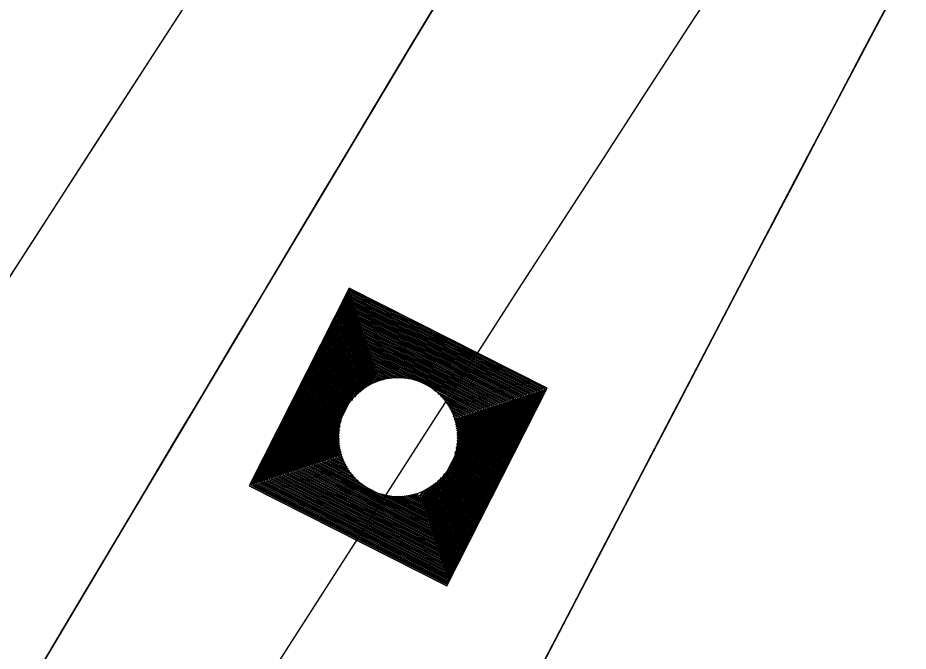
# Model space of a CAD drawing. Extents: x 14104283 to 14129344, y 8637090 to 8673339.
# Drawn here: x 14119012.62 to 14119037.23, y 8668675.27 to 8668692.79 of the extents above; entities that cross this region are included whole.
import ezdxf

# ---------------------------------------------------------------- set-up
doc = ezdxf.new("R2010")
doc.units = 0
for name, color, linetype in [('dsnCellElements', 7, 'Continuous'), ('dsnPaintExistingBrokenLaneLineWhite', 7, 'Continuous'), ('dsnPaintExistingEdgeLineRightWhite', 7, 'Continuous'), ('dsnPaintRemoveLaneLineWhite', 7, 'Continuous'), ('dsnShadingPaved', 7, 'Continuous'), ('dsnStdLabel', 7, 'Continuous'), ('dsnStgShadingPrevPav', 7, 'Continuous'), ('dsnTapeExistingChannelizingLaneWhite', 7, 'Continuous'), ('dsnTapeExistingChannelizingLaneYellow', 7, 'Continuous'), ('dsnTapePlaceChannelizingLaneWhite', 7, 'Continuous'), ('dsnTapePlaceChannelizingLaneYellow', 7, 'Continuous'), ('dsnTapeRemoveChannelizingYellow', 7, 'Continuous')]:
    doc.layers.add(name, color=color, linetype=linetype)

msp = doc.modelspace()

# ---------------------------------------------------------------- linework, layer by layer
at = {"layer": 'dsnCellElements'}
msp.add_circle((14119023.133, 8668681.191), 1.65, dxfattribs=at)
at = {"layer": 'dsnPaintExistingBrokenLaneLineWhite'}
for centre, radius, start, end in [((14121592.114, 8667345.675), 2864.949, 147.157369, 157.163302), ((14121955.849, 8666791.923), 3500, 144.954928, 149.507619)]:
    msp.add_arc(centre, radius, start, end, dxfattribs=at)
at = {"layer": 'dsnPaintExistingEdgeLineRightWhite'}
msp.add_arc((14121592.114, 8667345.675), 2852.949, 147.157369, 157.163302, dxfattribs=at)
at = {"layer": 'dsnPaintRemoveLaneLineWhite'}
msp.add_arc((14121592.114, 8667345.675), 2876.949, 151.259893, 153.708666, dxfattribs=at)
at = {"layer": 'dsnShadingPaved'}
for centre, radius, start, end in [((14121955.849, 8666791.923), 3512, 144.954928, 152.692114), ((14121955.849, 8666791.923), 3500, 144.954928, 152.692114), ((14121592.114, 8667345.675), 2888.949, 151.245384, 156.903373), ((14121592.114, 8667345.675), 2876.949, 151.245384, 156.903373)]:
    msp.add_arc(centre, radius, start, end, dxfattribs=at)
at = {"layer": 'dsnStdLabel'}
for points in [[(14119024.483, 8668677.076), (14119027.249, 8668682.541), (14119021.783, 8668685.307), (14119019.017, 8668679.842), (14119024.483, 8668677.076)], [(14119024.48, 8668677.077), (14119027.244, 8668682.54), (14119021.785, 8668685.303), (14119019.022, 8668679.843), (14119024.484, 8668677.079)], [(14119024.477, 8668677.079), (14119027.24, 8668682.538), (14119021.786, 8668685.298), (14119019.026, 8668679.845), (14119024.486, 8668677.082)], [(14119024.51, 8668677.217), (14119027.196, 8668682.524), (14119021.801, 8668685.254), (14119019.07, 8668679.859), (14119024.501, 8668677.111)], [(14119024.496, 8668677.262), (14119027.151, 8668682.509), (14119021.815, 8668685.21), (14119019.115, 8668679.874), (14119024.516, 8668677.14)], [(14119024.481, 8668677.306), (14119027.107, 8668682.495), (14119021.83, 8668685.165), (14119019.159, 8668679.888), (14119024.531, 8668677.17)], [(14119024.466, 8668677.35), (14119027.063, 8668682.48), (14119021.844, 8668685.121), (14119019.204, 8668679.903), (14119024.51, 8668677.217)], [(14119024.452, 8668677.395), (14119027.018, 8668682.466), (14119021.859, 8668685.077), (14119019.248, 8668679.917), (14119024.496, 8668677.262)], [(14119024.437, 8668677.439), (14119026.974, 8668682.451), (14119021.873, 8668685.032), (14119019.292, 8668679.932), (14119024.481, 8668677.306)], [(14119024.423, 8668677.483), (14119026.93, 8668682.436), (14119021.888, 8668684.988), (14119019.337, 8668679.946), (14119024.466, 8668677.35)], [(14119024.408, 8668677.528), (14119026.885, 8668682.422), (14119021.902, 8668684.944), (14119019.381, 8668679.961), (14119024.452, 8668677.395)], [(14119024.394, 8668677.572), (14119026.841, 8668682.407), (14119021.917, 8668684.899), (14119019.425, 8668679.975), (14119024.437, 8668677.439)], [(14119024.379, 8668677.616), (14119026.796, 8668682.393), (14119021.932, 8668684.855), (14119019.47, 8668679.99), (14119024.423, 8668677.483)], [(14119024.365, 8668677.661), (14119026.752, 8668682.378), (14119021.946, 8668684.811), (14119019.514, 8668680.004), (14119024.408, 8668677.528)], [(14119024.35, 8668677.705), (14119026.708, 8668682.364), (14119021.961, 8668684.766), (14119019.558, 8668680.019), (14119024.394, 8668677.572)], [(14119024.336, 8668677.749), (14119026.663, 8668682.349), (14119021.975, 8668684.722), (14119019.603, 8668680.034), (14119024.379, 8668677.616)], [(14119024.321, 8668677.794), (14119026.619, 8668682.335), (14119021.99, 8668684.677), (14119019.647, 8668680.048), (14119024.365, 8668677.661)], [(14119024.306, 8668677.838), (14119026.575, 8668682.32), (14119022.004, 8668684.633), (14119019.691, 8668680.063), (14119024.35, 8668677.705)], [(14119024.292, 8668677.882), (14119026.53, 8668682.306), (14119022.019, 8668684.589), (14119019.736, 8668680.077), (14119024.336, 8668677.749)], [(14119024.277, 8668677.927), (14119026.486, 8668682.291), (14119022.033, 8668684.544), (14119019.78, 8668680.092), (14119024.321, 8668677.794)], [(14119024.263, 8668677.971), (14119026.442, 8668682.277), (14119022.048, 8668684.5), (14119019.824, 8668680.106), (14119024.306, 8668677.838)], [(14119024.248, 8668678.015), (14119026.397, 8668682.262), (14119022.062, 8668684.456), (14119019.869, 8668680.121), (14119024.292, 8668677.882)], [(14119024.234, 8668678.06), (14119026.353, 8668682.247), (14119022.077, 8668684.411), (14119019.913, 8668680.135), (14119024.277, 8668677.927)], [(14119024.219, 8668678.104), (14119026.309, 8668682.233), (14119022.092, 8668684.367), (14119019.957, 8668680.15), (14119024.263, 8668677.971)], [(14119024.205, 8668678.148), (14119026.264, 8668682.218), (14119022.106, 8668684.323), (14119020.002, 8668680.164), (14119024.248, 8668678.015)], [(14119024.19, 8668678.193), (14119026.22, 8668682.204), (14119022.121, 8668684.278), (14119020.046, 8668680.179), (14119024.234, 8668678.06)], [(14119024.176, 8668678.237), (14119026.176, 8668682.189), (14119022.135, 8668684.234), (14119020.09, 8668680.194), (14119024.219, 8668678.104)], [(14119024.161, 8668678.281), (14119026.131, 8668682.175), (14119022.15, 8668684.19), (14119020.135, 8668680.208), (14119024.205, 8668678.148)], [(14119024.147, 8668678.326), (14119026.087, 8668682.16), (14119022.164, 8668684.145), (14119020.179, 8668680.223), (14119024.19, 8668678.193)], [(14119024.132, 8668678.37), (14119026.043, 8668682.146), (14119022.179, 8668684.101), (14119020.223, 8668680.237), (14119024.176, 8668678.237)], [(14119024.117, 8668678.414), (14119025.998, 8668682.131), (14119022.193, 8668684.057), (14119020.268, 8668680.252), (14119024.161, 8668678.281)], [(14119024.103, 8668678.459), (14119025.954, 8668682.117), (14119022.208, 8668684.012), (14119020.312, 8668680.266), (14119024.147, 8668678.326)], [(14119024.088, 8668678.503), (14119025.91, 8668682.102), (14119022.222, 8668683.968), (14119020.356, 8668680.281), (14119024.132, 8668678.37)], [(14119024.074, 8668678.548), (14119025.865, 8668682.087), (14119022.237, 8668683.924), (14119020.401, 8668680.295), (14119024.117, 8668678.414)], [(14119024.059, 8668678.592), (14119025.821, 8668682.073), (14119022.252, 8668683.879), (14119020.445, 8668680.31), (14119024.103, 8668678.459)], [(14119024.045, 8668678.636), (14119025.777, 8668682.058), (14119022.266, 8668683.835), (14119020.49, 8668680.324), (14119024.088, 8668678.503)], [(14119024.03, 8668678.681), (14119025.732, 8668682.044), (14119022.281, 8668683.791), (14119020.534, 8668680.339), (14119024.074, 8668678.548)], [(14119024.016, 8668678.725), (14119025.688, 8668682.029), (14119022.295, 8668683.746), (14119020.578, 8668680.354), (14119024.059, 8668678.592)], [(14119024.001, 8668678.769), (14119025.644, 8668682.015), (14119022.31, 8668683.702), (14119020.623, 8668680.368), (14119024.045, 8668678.636)], [(14119023.987, 8668678.814), (14119025.599, 8668682), (14119022.324, 8668683.658), (14119020.667, 8668680.383), (14119024.03, 8668678.681)], [(14119023.972, 8668678.858), (14119025.555, 8668681.986), (14119022.339, 8668683.613), (14119020.711, 8668680.397), (14119024.016, 8668678.725)], [(14119023.957, 8668678.902), (14119025.51, 8668681.971), (14119022.353, 8668683.569), (14119020.756, 8668680.412), (14119024.001, 8668678.769)], [(14119023.943, 8668678.947), (14119025.466, 8668681.957), (14119022.368, 8668683.525), (14119020.8, 8668680.426), (14119023.987, 8668678.814)], [(14119023.928, 8668678.991), (14119025.422, 8668681.942), (14119022.382, 8668683.48), (14119020.844, 8668680.441), (14119023.972, 8668678.858)], [(14119023.914, 8668679.035), (14119025.377, 8668681.927), (14119022.397, 8668683.436), (14119020.889, 8668680.455), (14119023.957, 8668678.902)], [(14119023.899, 8668679.08), (14119025.333, 8668681.913), (14119022.411, 8668683.391), (14119020.933, 8668680.47), (14119023.943, 8668678.947)], [(14119023.583, 8668682.762), (14119022.426, 8668683.347), (14119021.841, 8668682.191)], [(14119023.444, 8668682.795), (14119022.441, 8668683.303), (14119021.933, 8668682.3)], [(14119023.337, 8668682.812), (14119022.455, 8668683.258), (14119022.009, 8668682.376)], [(14119023.247, 8668682.821), (14119022.47, 8668683.214), (14119022.077, 8668682.437)], [(14119023.166, 8668682.825), (14119022.484, 8668683.17), (14119022.139, 8668682.488)], [(14119023.093, 8668682.824), (14119022.499, 8668683.125), (14119022.198, 8668682.531)], [(14119023.026, 8668682.821), (14119022.513, 8668683.081), (14119022.254, 8668682.568)], [(14119022.964, 8668682.816), (14119022.528, 8668683.037), (14119022.307, 8668682.601)], [(14119022.905, 8668682.809), (14119022.542, 8668682.992), (14119022.359, 8668682.63)], [(14119022.849, 8668682.8), (14119022.557, 8668682.948), (14119022.409, 8668682.656)], [(14119022.796, 8668682.79), (14119022.571, 8668682.904), (14119022.458, 8668682.679)], [(14119022.746, 8668682.778), (14119022.586, 8668682.859), (14119022.505, 8668682.699)], [(14119022.698, 8668682.766), (14119022.601, 8668682.815), (14119022.551, 8668682.718)], [(14119022.651, 8668682.752), (14119022.615, 8668682.771), (14119022.597, 8668682.734)], [(14119024.703, 8668680.742), (14119025.289, 8668681.898), (14119024.132, 8668682.484)], [(14119024.737, 8668680.881), (14119025.244, 8668681.884), (14119024.241, 8668682.392)], [(14119024.754, 8668680.987), (14119025.2, 8668681.869), (14119024.318, 8668682.316)], [(14119024.763, 8668681.078), (14119025.156, 8668681.855), (14119024.379, 8668682.248)], [(14119024.766, 8668681.158), (14119025.111, 8668681.84), (14119024.429, 8668682.185)], [(14119024.766, 8668681.231), (14119025.067, 8668681.826), (14119024.472, 8668682.127)], [(14119024.763, 8668681.298), (14119025.023, 8668681.811), (14119024.51, 8668682.071)], [(14119024.758, 8668681.361), (14119024.978, 8668681.797), (14119024.542, 8668682.017)], [(14119024.751, 8668681.42), (14119024.934, 8668681.782), (14119024.571, 8668681.966)], [(14119024.742, 8668681.475), (14119024.89, 8668681.767), (14119024.597, 8668681.915)], [(14119024.731, 8668681.528), (14119024.845, 8668681.753), (14119024.62, 8668681.867)], [(14119024.72, 8668681.578), (14119024.801, 8668681.738), (14119024.641, 8668681.819)], [(14119024.707, 8668681.627), (14119024.757, 8668681.724), (14119024.659, 8668681.773)], [(14119024.694, 8668681.673), (14119024.712, 8668681.709), (14119024.676, 8668681.728)], [(14119021.563, 8668681.641), (14119020.977, 8668680.484), (14119022.134, 8668679.899)], [(14119021.529, 8668681.502), (14119021.022, 8668680.499), (14119022.025, 8668679.991)], [(14119021.512, 8668681.395), (14119021.066, 8668680.513), (14119021.948, 8668680.067)], [(14119021.503, 8668681.305), (14119021.11, 8668680.528), (14119021.887, 8668680.135)], [(14119021.5, 8668681.225), (14119021.155, 8668680.543), (14119021.837, 8668680.197)], [(14119021.5, 8668681.152), (14119021.199, 8668680.557), (14119021.794, 8668680.256)], [(14119021.503, 8668681.085), (14119021.243, 8668680.572), (14119021.756, 8668680.312)], [(14119021.508, 8668681.022), (14119021.288, 8668680.586), (14119021.724, 8668680.366)], [(14119021.516, 8668680.963), (14119021.332, 8668680.601), (14119021.695, 8668680.417)], [(14119021.524, 8668680.908), (14119021.376, 8668680.615), (14119021.669, 8668680.467)], [(14119021.535, 8668680.855), (14119021.421, 8668680.63), (14119021.646, 8668680.516)], [(14119021.546, 8668680.804), (14119021.465, 8668680.644), (14119021.625, 8668680.563)], [(14119021.559, 8668680.756), (14119021.509, 8668680.659), (14119021.607, 8668680.61)], [(14119021.572, 8668680.71), (14119021.554, 8668680.673), (14119021.59, 8668680.655)], [(14119023.885, 8668679.124), (14119024.425, 8668680.192)], [(14119023.841, 8668679.257), (14119024.19, 8668679.946)], [(14119023.856, 8668679.213), (14119024.257, 8668680.006)], [(14119023.87, 8668679.168), (14119024.333, 8668680.083)], [(14119023.739, 8668679.567), (14119023.808, 8668679.704)], [(14119023.754, 8668679.523), (14119023.857, 8668679.727)], [(14119023.768, 8668679.479), (14119023.907, 8668679.753)], [(14119023.783, 8668679.434), (14119023.959, 8668679.782)], [(14119023.797, 8668679.39), (14119024.012, 8668679.815)], [(14119023.812, 8668679.346), (14119024.068, 8668679.852)], [(14119023.827, 8668679.301), (14119024.127, 8668679.895)], [(14119022.683, 8668679.621), (14119023.928, 8668678.991)], [(14119022.822, 8668679.588), (14119023.914, 8668679.035)], [(14119022.929, 8668679.571), (14119023.899, 8668679.08)], [(14119023.02, 8668679.562), (14119023.885, 8668679.124)], [(14119023.1, 8668679.558), (14119023.87, 8668679.168)], [(14119023.173, 8668679.558), (14119023.856, 8668679.213)], [(14119023.24, 8668679.561), (14119023.841, 8668679.257)], [(14119023.302, 8668679.567), (14119023.827, 8668679.301)], [(14119023.361, 8668679.574), (14119023.812, 8668679.346)], [(14119023.417, 8668679.583), (14119023.797, 8668679.39)], [(14119023.47, 8668679.593), (14119023.783, 8668679.434)], [(14119023.52, 8668679.604), (14119023.768, 8668679.479)], [(14119023.568, 8668679.617), (14119023.754, 8668679.523)], [(14119023.615, 8668679.631), (14119023.739, 8668679.567)]]:
    msp.add_lwpolyline(points, dxfattribs=at)
for radius in [2864.949, 2842.949]:
    msp.add_arc((14121592.114, 8667345.675), radius, 151.16499, 155.903428, dxfattribs=at)
at = {"layer": 'dsnStgShadingPrevPav'}
for centre, radius, start, end in [((14123732.957, 8665874.379), 5512, 146.425624, 157.163302), ((14123732.586, 8665873.821), 5512, 146.502133, 150.361956), ((14123732.846, 8665874.198), 5488.008, 146.41277, 150.668735), ((14123732.957, 8665874.379), 5488, 146.421187, 157.163302), ((14121592.114, 8667345.675), 2888.949, 147.236664, 156.233892), ((14121592.107, 8667345.679), 2888.949, 147.236664, 155.318405), ((14121592.114, 8667345.675), 2876.949, 147.240092, 156.233892), ((14121574.889, 8667355.291), 2857.26, 147.215341, 155.938429), ((14121574.765, 8667355.067), 2854.278, 147.211046, 155.933336)]:
    msp.add_arc(centre, radius, start, end, dxfattribs=at)
at = {"layer": 'dsnTapeExistingChannelizingLaneWhite'}
msp.add_arc((14121955.849, 8666791.923), 3512, 145.38458, 147.963777, dxfattribs=at)
at = {"layer": 'dsnTapeExistingChannelizingLaneYellow'}
msp.add_arc((14121592.114, 8667345.675), 2888.949, 151.259893, 155.318405, dxfattribs=at)
at = {"layer": 'dsnTapePlaceChannelizingLaneWhite'}
msp.add_arc((14121592.114, 8667345.675), 2876.949, 151.245384, 156.903373, dxfattribs=at)
at = {"layer": 'dsnTapePlaceChannelizingLaneYellow'}
for centre, radius, start, end in [((14121955.849, 8666791.923), 3500, 144.954928, 149.507619), ((14121592.114, 8667345.675), 2888.949, 151.245384, 156.903373)]:
    msp.add_arc(centre, radius, start, end, dxfattribs=at)
at = {"layer": 'dsnTapeRemoveChannelizingYellow'}
msp.add_arc((14121955.849, 8666791.923), 3488, 144.954928, 149.507619, dxfattribs=at)

doc.saveas('drawing.dxf')
